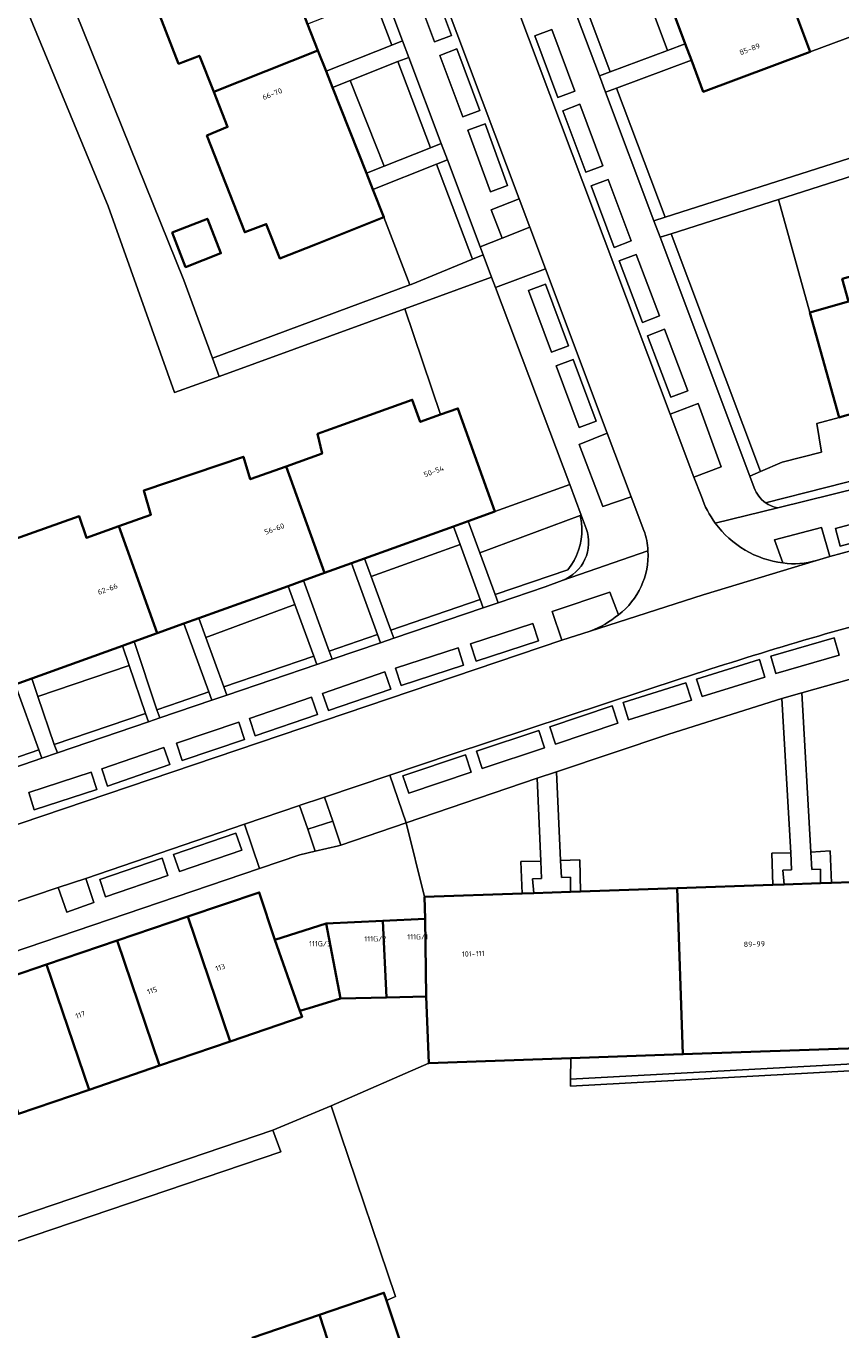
# Model space of a CAD drawing. Header units: metres. Extents: x 197700 to 204338, y 317132 to 325229.
# Tile 671 of 1056: x 202485 to 202540, y 319092 to 319182. Entities that reach past the tile are written whole.
import ezdxf
from ezdxf.enums import TextEntityAlignment as Align

# ---------------------------------------------------------------- set-up
doc = ezdxf.new("R2010")
doc.units = ezdxf.units.M
for name, color, linetype, lineweight in [('B-WE-GR-BEPLANTING_CULTUUR_BODEMBEDEKKER-GV', 90, 'Continuous', 18), ('B-WE-GR-BEPLANTING_CULTUUR_HEESTERS-GV', 90, 'Continuous', 18), ('B-WE-IE-TERREINAFSCHEIDING_KUNSTMATIG_HEKWERK-G', 20, 'IE-TERREINAFSCHEIDING-KUNSTMATIG', 18), ('B-WE-OG-BEBOUWING-GV', 7, 'Continuous', 35), ('B-WE-OG-BEBOUWING-T18', 10, 'Continuous', 18), ('B-WE-OG-TERREIN_CULTUURSCHEIDING-GV', 7, 'Continuous', 18), ('B-WE-OG-TERREIN_ERF-GV', 7, 'Continuous', 18), ('B-WE-VH-VERHARDING_BETONSTRAATSTEEN-GV', 252, 'Continuous', 18), ('B-WE-VH-VERHARDING_GESLOTEN-GV', 252, 'Continuous', 18), ('B-WE-VH-VERHARDING_OPEN-GV', 252, 'Continuous', 18), ('B-WE-VH-VERHARDING_STRAATBAKSTEEN-GV', 252, 'Continuous', 18), ('B-WE-VH-VERHARDING_TEGEL-GV', 252, 'Continuous', 18)]:
    doc.layers.add(name, color=color, linetype=linetype, lineweight=lineweight)
doc.styles.add('NLCS-ISO-M200-T18', font='NLCS-ISO.ttf', dxfattribs={"height": 0.36})
doc.linetypes.add('IE-TERREINAFSCHEIDING-KUNSTMATIG', pattern='A,4,[82,NLCS.SHX,S=0.75,R=90,X=0,Y=0],4,-2', length=10)

msp = doc.modelspace()

# ---------------------------------------------------------------- linework, layer by layer
at = {"layer": 'B-WE-GR-BEPLANTING_CULTUUR_BODEMBEDEKKER-GV'}
for points in [[(202518.422, 319169.743), (202516.494, 319168.994), (202517.248, 319167.053), (202519.155, 319167.797)], [(202528.739, 319155.002), (202530.359, 319150.696), (202532.239, 319151.41), (202530.653, 319155.739)], [(202524.447, 319153.723), (202522.514, 319152.941), (202524.141, 319148.689), (202526.09, 319149.355)], [(202504.957, 319128.769), (202503.446, 319128.262), (202503.399, 319128.246), (202503.953, 319126.619), (202505.665, 319127.163), (202505.101, 319128.818)]]:
    msp.add_lwpolyline(points, close=True, dxfattribs=at)
at = {"layer": 'B-WE-GR-BEPLANTING_CULTUUR_HEESTERS-GV'}
for points in [[(202524.655, 319178.431), (202522.493, 319184.179), (202521.743, 319183.899), (202523.905, 319178.151)], [(202509.231, 319183.781), (202508.487, 319183.487), (202509.707, 319180.248), (202510.451, 319180.542)], [(202510.13, 319179.125), (202512.349, 319173.232), (202513.093, 319173.527), (202510.874, 319179.419)], [(202524.328, 319177.028), (202527.633, 319168.239), (202528.396, 319168.483), (202525.077, 319177.308)], [(202515.957, 319165.921), (202515.751, 319166.468), (202513.516, 319172.403), (202512.772, 319172.109), (202515.217, 319165.615)], [(202528.056, 319167.114), (202534.2, 319150.777), (202534.936, 319151.093), (202528.819, 319167.358)], [(202509.844, 319139.681), (202515.957, 319141.763), (202515.751, 319142.327), (202509.638, 319140.245)], [(202505.426, 319138.81), (202505.632, 319138.247), (202508.93, 319139.37), (202508.724, 319139.933)], [(202498.22, 319136.356), (202498.426, 319135.792), (202504.576, 319137.887), (202504.37, 319138.45)], [(202495.232, 319135.338), (202493.625, 319134.791), (202493.842, 319134.231), (202497.406, 319135.445), (202497.2, 319136.009)], [(202486.622, 319132.406), (202486.847, 319131.848), (202493.064, 319133.966), (202492.858, 319134.53)], [(202482.506, 319130.37), (202485.771, 319131.482), (202485.567, 319132.047), (202482.3, 319130.934)], [(202488.774, 319123.262), (202486.879, 319122.634), (202487.482, 319120.953), (202489.337, 319121.61)], [(202521.93, 319109.531), (202521.922, 319109.04), (202542.285, 319110.166), (202550.114, 319110.599), (202550.099, 319111.056)]]:
    msp.add_lwpolyline(points, close=True, dxfattribs=at)
for points in [[(202536.111, 319148.606), (202543.673, 319150.467), (202543.513, 319151.047), (202535.265, 319148.957)], [(202523.008, 319147.197), (202522.667, 319148.103), (202522.599, 319148.078), (202522.623, 319147.973), (202522.685, 319147.595), (202522.714, 319147.212), (202522.708, 319146.828), (202522.667, 319146.447), (202522.593, 319146.07), (202522.486, 319145.702), (202522.346, 319145.345), (202522.175, 319145.002), (202521.974, 319144.675), (202521.744, 319144.368), (202516.776, 319142.676), (202516.982, 319142.112), (202520.199, 319143.208), (202521.369, 319143.639)], [(202538.753, 319145), (202539.675, 319145.269), (202539.108, 319147.27), (202535.876, 319146.405), (202536.466, 319144.833)], [(202525.216, 319141.287), (202524.632, 319142.838), (202520.667, 319141.514), (202521.329, 319139.544)], [(202521.329, 319139.544), (202523.283, 319140.178)]]:
    msp.add_lwpolyline(points, dxfattribs=at)
for points in [[(202535.265, 319148.957, 0.112538), (202536.111, 319148.606)], [(202521.369, 319143.639, 0.409339), (202523.008, 319147.197)], [(202536.466, 319144.833, 0.103747), (202538.753, 319145)], [(202523.283, 319140.178, 0.078863), (202525.216, 319141.287)]]:
    msp.add_lwpolyline(points, format="xyb", dxfattribs=at)
at = {"layer": 'B-WE-IE-TERREINAFSCHEIDING_KUNSTMATIG_HEKWERK-G'}
for points in [[(202509.167, 319168.482), (202510.93, 319163.849)], [(202513.044, 319154.984), (202510.59, 319162.223)]]:
    msp.add_lwpolyline(points, dxfattribs=at)
at = {"layer": 'B-WE-OG-BEBOUWING-GV'}
for points in [[(202493.002, 319188.475), (202493.895, 319186.222), (202492.516, 319185.697), (202495.127, 319178.983), (202496.547, 319179.533), (202497.524, 319177.07), (202504.655, 319179.89), (202503.943, 319181.691), (202503.502, 319182.807), (202503.152, 319183.693), (202501.192, 319188.648), (202500.751, 319189.764), (202500.144, 319191.299)], [(202535.694, 319178.81), (202538.334, 319179.796), (202537.444, 319182.178), (202538.885, 319182.726), (202536.357, 319189.546), (202534.904, 319188.98), (202534.033, 319191.313), (202526.708, 319188.577), (202527.214, 319187.223), (202527.634, 319186.099), (202529.782, 319180.346), (202530.202, 319179.222), (202531.01, 319177.06)], [(202497.524, 319177.07), (202498.48, 319174.659), (202497.057, 319174.062), (202499.646, 319167.45), (202501.115, 319168.012), (202502.046, 319165.665), (202504.479, 319166.628), (202509.167, 319168.482), (202508.414, 319170.386), (202507.973, 319171.502), (202505.657, 319177.356), (202505.216, 319178.472), (202504.655, 319179.89)], [(202494.677, 319167.436), (202495.601, 319165.075), (202498.021, 319166.023), (202497.097, 319168.383)], [(202552.263, 319158.18), (202550.142, 319165.661), (202547.666, 319164.961), (202547.368, 319166.171), (202545.307, 319165.597), (202540.516, 319164.263), (202540.948, 319162.712), (202538.308, 319161.977), (202540.309, 319154.791), (202540.507, 319154.847), (202542.319, 319155.361), (202543.274, 319155.632), (202549.506, 319157.398), (202550.506, 319157.682)], [(202506.403, 319154.313), (202504.629, 319153.677), (202504.941, 319152.311), (202502.485, 319151.434), (202505.112, 319144.154), (202506.941, 319144.814), (202507.849, 319145.142), (202513.922, 319147.333), (202514.94, 319147.701), (202516.761, 319148.358), (202514.232, 319155.41), (202513.044, 319154.984), (202511.653, 319154.485), (202511.109, 319156.001)], [(202502.485, 319151.434), (202500.029, 319150.557), (202499.561, 319152.103), (202492.744, 319149.788), (202493.234, 319148.13), (202491.028, 319147.343), (202493.668, 319140.025), (202495.492, 319140.683), (202496.503, 319141.048), (202502.614, 319143.253), (202503.675, 319143.636), (202505.112, 319144.154)], [(202491.028, 319147.343), (202488.821, 319146.555), (202488.318, 319148.039), (202481.513, 319145.613), (202482.015, 319144.124), (202479.48, 319143.219), (202482.134, 319135.862), (202483.935, 319136.512), (202485.083, 319136.926), (202491.281, 319139.163), (202492.096, 319139.458), (202493.668, 319140.025)], [(202522.624, 319122.361), (202521.927, 319122.337), (202519.433, 319122.251), (202518.622, 319122.223), (202511.948, 319121.993), (202512, 319120.494), (202512.068, 319115.176), (202512.231, 319110.618), (202521.952, 319110.958), (202529.625, 319111.227), (202529.228, 319122.588)], [(202539.037, 319122.926), (202536.537, 319122.84), (202535.779, 319122.814), (202529.228, 319122.588), (202529.625, 319111.227), (202546.899, 319111.832), (202546.879, 319112.417), (202546.68, 319118.186), (202546.508, 319123.183), (202539.782, 319122.952)], [(202495.757, 319120.643), (202498.652, 319112.108), (202503.572, 319113.794), (202503.427, 319114.198), (202501.712, 319119.048), (202500.64, 319122.299)], [(202498.652, 319112.108), (202495.757, 319120.643), (202490.927, 319119.004), (202493.827, 319110.454)], [(202501.712, 319119.048), (202503.427, 319114.198), (202504.061, 319114.388), (202506.209, 319115.032), (202505.226, 319120.179)], [(202509.347, 319115.109), (202509.103, 319120.359), (202505.226, 319120.179), (202506.209, 319115.032)], [(202512.068, 319115.176), (202512, 319120.494), (202509.103, 319120.359), (202509.347, 319115.109)], [(202486.098, 319117.366), (202489.003, 319108.801), (202493.827, 319110.454), (202490.927, 319119.004)], [(202489.003, 319108.801), (202486.098, 319117.366), (202481.268, 319115.728), (202484.178, 319107.148)], [(202511.883, 319086.7), (202510.316, 319091.448), (202509.344, 319094.391), (202509.17, 319094.919), (202504.758, 319093.404), (202504.802, 319093.271), (202507.399, 319085.22)], [(202504.758, 319093.404), (202500.157, 319091.823), (202500.218, 319091.645), (202502.854, 319083.719), (202507.399, 319085.22), (202504.802, 319093.271)]]:
    msp.add_lwpolyline(points, close=True, dxfattribs=at)
at = {"layer": 'B-WE-OG-TERREIN_CULTUURSCHEIDING-GV'}
for points in [[(202522.493, 319184.179), (202524.655, 319178.431), (202528.565, 319179.891), (202526.415, 319185.644)], [(202508.487, 319183.487), (202503.943, 319181.691), (202504.655, 319179.89), (202505.216, 319178.472), (202509.707, 319180.248)], [(202538.334, 319179.796), (202535.694, 319178.81), (202531.01, 319177.06), (202530.202, 319179.222), (202525.077, 319177.308), (202528.396, 319168.483), (202548.611, 319174.938), (202545.687, 319182.543)], [(202506.866, 319177.834), (202509.182, 319171.98), (202512.349, 319173.232), (202510.13, 319179.125)], [(202512.772, 319172.109), (202508.414, 319170.386), (202509.167, 319168.482), (202510.93, 319163.849), (202511.034, 319163.887), (202515.217, 319165.615)], [(202534.936, 319151.093), (202536.404, 319151.722), (202539.107, 319152.423), (202538.791, 319154.364), (202540.309, 319154.791), (202538.308, 319161.977), (202536.157, 319169.701), (202528.819, 319167.358)], [(202516.532, 319164.394), (202510.59, 319162.223), (202513.044, 319154.984), (202514.232, 319155.41), (202516.761, 319148.358), (202521.876, 319150.202), (202516.806, 319163.667)], [(202514.94, 319147.701), (202515.731, 319145.536), (202522.599, 319148.078), (202522.667, 319148.103), (202521.876, 319150.202), (202516.761, 319148.358)], [(202522.346, 319145.345), (202522.486, 319145.702), (202522.593, 319146.07), (202522.667, 319146.447), (202522.708, 319146.828), (202522.714, 319147.212), (202522.685, 319147.595), (202522.623, 319147.973), (202522.599, 319148.078), (202515.731, 319145.536), (202516.776, 319142.676), (202521.744, 319144.368), (202521.974, 319144.675), (202522.175, 319145.002)], [(202509.638, 319140.245), (202515.751, 319142.327), (202514.373, 319146.098), (202508.299, 319143.909)], [(202505.426, 319138.81), (202508.724, 319139.933), (202506.941, 319144.814), (202505.112, 319144.154), (202503.675, 319143.636)], [(202498.22, 319136.356), (202504.37, 319138.45), (202503.076, 319141.988), (202496.98, 319139.745)], [(202493.625, 319134.791), (202495.232, 319135.338), (202497.2, 319136.009), (202495.492, 319140.683), (202493.668, 319140.025), (202492.096, 319139.458)], [(202539.782, 319122.952), (202546.508, 319123.183), (202548.329, 319123.215), (202547.831, 319137.843), (202547.798, 319138.723), (202546.169, 319138.284), (202542.767, 319137.367), (202537.753, 319135.953), (202538.371, 319125.062), (202539.698, 319125.133)], [(202486.622, 319132.406), (202492.858, 319134.53), (202491.739, 319137.817), (202485.503, 319135.693)], [(202482.3, 319130.934), (202485.567, 319132.047), (202483.935, 319136.512), (202482.134, 319135.862), (202480.689, 319135.341)], [(202536.992, 319125.013), (202536.397, 319135.562), (202528.662, 319133.126), (202520.976, 319130.542), (202521.255, 319124.482), (202522.568, 319124.519), (202522.624, 319122.361), (202529.228, 319122.588), (202535.779, 319122.814), (202535.709, 319124.975)], [(202518.622, 319122.223), (202518.54, 319124.407), (202519.905, 319124.447), (202519.652, 319130.108), (202510.693, 319127.059), (202511.948, 319121.993)]]:
    msp.add_lwpolyline(points, close=True, dxfattribs=at)
for points in [[(202535.265, 319148.957), (202543.513, 319151.047), (202542.319, 319155.361), (202540.507, 319154.847), (202540.309, 319154.791), (202538.791, 319154.364), (202539.107, 319152.423), (202536.404, 319151.722), (202534.936, 319151.093), (202534.2, 319150.777), (202534.505, 319149.966)], [(202538.326, 319087.448), (202555.502, 319095.007), (202560.877, 319081.995), (202593.826, 319096.917), (202599.004, 319084.877), (202629.233, 319098.716), (202625.629, 319104.923), (202606.779, 319096.246), (202601.1, 319108.509), (202594.32, 319108.312), (202581.214, 319110.198), (202577.144, 319109.602), (202565.725, 319107.418), (202550.236, 319105.233), (202542.285, 319110.166), (202521.922, 319109.04), (202521.93, 319109.531), (202521.952, 319110.958), (202512.231, 319110.618), (202505.57, 319107.69), (202506.208, 319105.795), (202509.953, 319094.668), (202509.344, 319094.391), (202510.316, 319091.448)]]:
    msp.add_lwpolyline(points, dxfattribs=at)
msp.add_lwpolyline([(202534.505, 319149.966, 0.156586), (202535.265, 319148.957)], format="xyb", dxfattribs=at)
at = {"layer": 'B-WE-OG-TERREIN_ERF-GV'}
for points in [[(202525.768, 319213.441), (202528.116, 319214.313), (202528.228, 319214.011), (202529.045, 319214.314), (202529.545, 319212.965), (202527.81, 319212.321), (202529.711, 319207.198), (202530.226, 319205.812), (202528.835, 319205.227), (202529.73, 319202.83), (202530.659, 319200.344), (202532.084, 319200.931), (202534.606, 319194.067), (202533.245, 319193.422), (202534.033, 319191.313), (202534.904, 319188.98), (202536.357, 319189.546), (202538.885, 319182.726), (202537.444, 319182.178), (202538.334, 319179.796), (202545.687, 319182.543), (202535.853, 319208.116), (202532.422, 319217.039), (202525.416, 319214.383)], [(202494.677, 319167.436), (202497.097, 319168.383), (202498.021, 319166.023), (202495.601, 319165.075)], [(202471.608, 319112.451), (202476.438, 319114.09), (202481.268, 319115.728), (202486.098, 319117.366), (202490.927, 319119.004), (202495.757, 319120.643), (202500.64, 319122.299), (202501.712, 319119.048), (202505.226, 319120.179), (202509.103, 319120.359), (202512, 319120.494), (202511.948, 319121.993), (202510.693, 319127.059), (202506.218, 319125.536), (202506.053, 319125.48), (202504.466, 319125.113), (202503.407, 319124.868), (202500.663, 319123.936), (202472.212, 319114.271), (202460.504, 319110.294), (202461.191, 319108.787), (202462.222, 319108.371), (202461.949, 319109.175), (202466.779, 319110.813)], [(202484.178, 319107.148), (202479.354, 319105.494), (202474.529, 319103.841), (202469.705, 319102.188), (202464.88, 319100.534), (202463.555, 319104.44), (202462.222, 319108.371), (202461.616, 319108.16), (202463.962, 319100.944), (202463.511, 319100.805), (202465.077, 319096.062), (202465.798, 319093.877), (202501.562, 319106.029), (202505.57, 319107.69), (202512.231, 319110.618), (202512.068, 319115.176), (202509.347, 319115.109), (202506.209, 319115.032), (202504.061, 319114.388), (202503.427, 319114.198), (202503.572, 319113.794), (202498.652, 319112.108), (202493.827, 319110.454), (202489.003, 319108.801)]]:
    msp.add_lwpolyline(points, close=True, dxfattribs=at)
for points in [[(202487.051, 319185.115), (202495.476, 319164.175), (202497.437, 319158.851), (202510.93, 319163.849), (202509.167, 319168.482), (202504.479, 319166.628), (202502.046, 319165.665), (202501.115, 319168.012), (202499.646, 319167.45), (202497.057, 319174.062), (202498.48, 319174.659), (202497.524, 319177.07), (202496.547, 319179.533), (202495.127, 319178.983), (202492.516, 319185.697)], [(202481.513, 319145.613), (202488.318, 319148.039), (202488.821, 319146.555), (202491.028, 319147.343), (202493.234, 319148.13), (202492.744, 319149.788), (202499.561, 319152.103), (202500.029, 319150.557), (202502.485, 319151.434), (202504.941, 319152.311), (202504.629, 319153.677), (202506.403, 319154.313), (202511.109, 319156.001), (202511.653, 319154.485), (202513.044, 319154.984), (202510.59, 319162.223), (202497.902, 319157.587), (202494.84, 319156.501), (202490.314, 319169.233), (202484.89, 319182.345)], [(202554.823, 319175.662), (202536.157, 319169.701), (202538.308, 319161.977), (202540.948, 319162.712)], [(202500.157, 319091.823), (202504.758, 319093.404), (202509.17, 319094.919), (202509.344, 319094.391), (202509.953, 319094.668), (202506.208, 319105.795), (202505.57, 319107.69), (202501.562, 319106.029), (202502.106, 319104.564), (202461.827, 319090.897)]]:
    msp.add_lwpolyline(points, dxfattribs=at)
at = {"layer": 'B-WE-VH-VERHARDING_BETONSTRAATSTEEN-GV'}
msp.add_lwpolyline([(202548.611, 319174.938), (202528.396, 319168.483), (202527.633, 319168.239), (202528.056, 319167.114), (202528.819, 319167.358), (202536.157, 319169.701), (202554.823, 319175.662)], dxfattribs=at)
at = {"layer": 'B-WE-VH-VERHARDING_GESLOTEN-GV'}
msp.add_lwpolyline([(202484.89, 319182.345), (202490.314, 319169.233), (202494.84, 319156.501), (202497.902, 319157.587), (202497.437, 319158.851), (202495.476, 319164.175), (202487.051, 319185.115)], dxfattribs=at)
at = {"layer": 'B-WE-VH-VERHARDING_OPEN-GV'}
for points in [[(202497.902, 319157.587), (202510.59, 319162.223), (202516.532, 319164.394), (202515.957, 319165.921), (202515.217, 319165.615), (202511.034, 319163.887), (202510.93, 319163.849), (202497.437, 319158.851)], [(202536.992, 319125.013), (202535.709, 319124.975), (202535.779, 319122.814), (202536.537, 319122.84), (202536.445, 319123.817), (202537.058, 319123.834)], [(202538.371, 319125.062), (202538.438, 319123.876), (202539.031, 319123.9), (202539.037, 319122.926), (202539.782, 319122.952), (202539.698, 319125.133)]]:
    msp.add_lwpolyline(points, close=True, dxfattribs=at)
at = {"layer": 'B-WE-VH-VERHARDING_STRAATBAKSTEEN-GV'}
for points in [[(202534.505, 319149.966), (202534.2, 319150.777), (202528.056, 319167.114), (202527.633, 319168.239), (202524.328, 319177.028), (202523.905, 319178.151), (202521.743, 319183.899), (202521.321, 319185.022), (202520.117, 319188.224), (202519.694, 319189.347), (202517.452, 319195.31), (202517.029, 319196.433), (202515.92, 319199.382), (202515.498, 319200.505), (202513.193, 319206.633), (202512.771, 319207.756), (202511.363, 319211.501), (202510.94, 319212.625), (202509.425, 319216.654), (202509.002, 319217.779), (202506.777, 319223.695), (202506.354, 319224.819), (202505.777, 319226.353)], [(202498.159, 319223.625), (202498.621, 319222.395), (202500.015, 319218.69), (202500.637, 319217.036), (202518.422, 319169.743), (202519.155, 319167.797), (202520.224, 319164.954), (202524.447, 319153.723), (202526.09, 319149.355), (202526.958, 319147.062)], [(202530.885, 319149.37), (202530.359, 319150.696), (202528.739, 319155.002), (202503.329, 319222.562)], [(202503.329, 319222.562), (202528.739, 319155.002), (202530.653, 319155.739), (202532.239, 319151.41), (202530.359, 319150.696), (202530.885, 319149.37)], [(202526.958, 319147.062), (202526.09, 319149.355), (202524.141, 319148.689), (202522.514, 319152.941), (202524.447, 319153.723), (202520.224, 319164.954), (202516.806, 319163.667), (202521.876, 319150.202), (202522.667, 319148.103)], [(202600.767, 319164.562), (202595.314, 319163.228), (202594.529, 319162.986), (202587.42, 319161.236), (202586.408, 319160.987), (202580.119, 319159.439), (202579.145, 319159.199), (202575.7, 319158.351), (202574.691, 319158.103), (202568.444, 319156.565), (202567.452, 319156.321), (202563.709, 319155.4), (202562.699, 319155.151), (202556.414, 319153.604), (202555.42, 319153.359), (202551.898, 319152.492), (202550.918, 319152.251), (202544.679, 319150.715), (202543.673, 319150.467), (202536.111, 319148.606), (202531.837, 319147.553)], [(202531.837, 319147.553), (202536.111, 319148.606)], [(202522.667, 319148.103), (202523.008, 319147.197)], [(202536.466, 319144.833), (202535.876, 319146.405), (202539.108, 319147.27), (202539.675, 319145.269)], [(202527.229, 319145.663), (202521.369, 319143.639), (202520.199, 319143.208), (202516.982, 319142.112), (202515.957, 319141.763), (202509.844, 319139.681), (202508.93, 319139.37), (202505.632, 319138.247), (202504.576, 319137.887), (202498.426, 319135.792), (202497.406, 319135.445), (202493.842, 319134.231), (202493.064, 319133.966), (202486.847, 319131.848), (202485.771, 319131.482)], [(202521.369, 319143.639), (202527.229, 319145.663)], [(202539.675, 319145.269), (202538.753, 319145), (202531.008, 319142.644), (202523.283, 319140.178), (202521.329, 319139.544), (202469.501, 319122.023), (202471.195, 319117.346), (202486.879, 319122.634)], [(202523.283, 319140.178), (202531.008, 319142.644), (202538.753, 319145)], [(202465.954, 319121.746), (202465.661, 319122.64), (202468.957, 319123.727), (202469.501, 319122.023), (202521.329, 319139.544), (202520.667, 319141.514), (202524.632, 319142.838), (202525.216, 319141.287)], [(202486.879, 319122.634), (202488.774, 319123.262), (202499.635, 319126.963), (202503.399, 319128.246), (202503.446, 319128.262), (202504.957, 319128.769), (202505.101, 319128.818), (202509.58, 319130.329), (202513.838, 319131.765), (202529.506, 319136.927)], [(202529.506, 319136.927), (202513.838, 319131.765), (202509.58, 319130.329), (202510.693, 319127.059), (202519.652, 319130.108), (202520.976, 319130.542), (202528.662, 319133.126), (202536.397, 319135.562), (202537.753, 319135.953), (202542.767, 319137.367)], [(202485.771, 319131.482), (202482.506, 319130.37), (202481.427, 319130.003), (202475.424, 319127.958), (202474.415, 319127.614), (202465.058, 319124.428), (202462.32, 319123.53)]]:
    msp.add_lwpolyline(points, dxfattribs=at)
for points in [[(202518.422, 319169.743), (202500.637, 319217.036), (202498.905, 319216.389), (202498.26, 319217.995), (202496.595, 319217.337), (202497.563, 319214.767), (202497.986, 319213.644), (202500.214, 319207.726), (202500.637, 319206.603), (202501.841, 319203.407), (202502.263, 319202.284), (202504.52, 319196.291), (202504.943, 319195.167), (202506.171, 319191.907), (202506.594, 319190.784), (202508.808, 319184.905), (202509.231, 319183.781), (202510.451, 319180.542), (202510.874, 319179.419), (202513.093, 319173.527), (202513.516, 319172.403), (202515.751, 319166.468), (202517.248, 319167.053), (202516.494, 319168.994)], [(202529.782, 319180.346), (202527.634, 319186.099), (202526.415, 319185.644), (202528.565, 319179.891)], [(202511.05, 319184.691), (202512.618, 319180.474), (202513.788, 319180.909), (202512.22, 319185.126)], [(202511.05, 319184.691), (202512.22, 319185.126), (202513.788, 319180.909), (202512.618, 319180.474)], [(202522.239, 319177.108), (202521.07, 319176.671), (202519.494, 319180.885), (202520.664, 319181.322)], [(202522.239, 319177.108), (202520.664, 319181.322), (202519.494, 319180.885), (202521.07, 319176.671)], [(202505.216, 319178.472), (202505.657, 319177.356), (202506.866, 319177.834), (202510.13, 319179.125), (202510.874, 319179.419), (202510.451, 319180.542), (202509.707, 319180.248)], [(202528.565, 319179.891), (202524.655, 319178.431), (202523.905, 319178.151), (202524.328, 319177.028), (202525.077, 319177.308), (202530.202, 319179.222), (202529.782, 319180.346)], [(202512.983, 319179.553), (202514.572, 319175.344), (202515.74, 319175.785), (202514.151, 319179.994)], [(202512.983, 319179.553), (202514.151, 319179.994), (202515.74, 319175.785), (202514.572, 319175.344)], [(202509.182, 319171.98), (202506.866, 319177.834), (202505.657, 319177.356), (202507.973, 319171.502)], [(202524.152, 319171.994), (202522.983, 319171.556), (202521.405, 319175.77), (202522.574, 319176.208)], [(202524.152, 319171.994), (202522.574, 319176.208), (202521.405, 319175.77), (202522.983, 319171.556)], [(202514.918, 319174.447), (202516.092, 319174.873), (202517.629, 319170.644), (202516.455, 319170.218)], [(202514.918, 319174.447), (202516.455, 319170.218), (202517.629, 319170.644), (202516.092, 319174.873)], [(202512.772, 319172.109), (202513.516, 319172.403), (202513.093, 319173.527), (202512.349, 319173.232), (202509.182, 319171.98), (202507.973, 319171.502), (202508.414, 319170.386)], [(202526.092, 319166.857), (202524.924, 319166.416), (202523.334, 319170.624), (202524.502, 319171.066)], [(202526.092, 319166.857), (202524.502, 319171.066), (202523.334, 319170.624), (202524.924, 319166.416)], [(202515.957, 319165.921), (202516.532, 319164.394), (202516.806, 319163.667), (202520.224, 319164.954), (202519.155, 319167.797), (202517.248, 319167.053), (202515.751, 319166.468)], [(202528.02, 319161.733), (202526.852, 319161.293), (202525.265, 319165.503), (202526.433, 319165.943)], [(202528.02, 319161.733), (202526.433, 319165.943), (202525.265, 319165.503), (202526.852, 319161.293)], [(202519.051, 319163.463), (202520.631, 319159.251), (202521.801, 319159.69), (202520.22, 319163.902)], [(202519.051, 319163.463), (202520.22, 319163.902), (202521.801, 319159.69), (202520.631, 319159.251)], [(202529.965, 319156.614), (202528.798, 319156.17), (202527.2, 319160.376), (202528.367, 319160.819)], [(202529.965, 319156.614), (202528.367, 319160.819), (202527.2, 319160.376), (202528.798, 319156.17)], [(202520.948, 319158.321), (202522.515, 319154.103), (202523.685, 319154.538), (202522.119, 319158.756)], [(202520.948, 319158.321), (202522.119, 319158.756), (202523.685, 319154.538), (202522.515, 319154.103)], [(202544.392, 319148.355), (202544.717, 319147.149), (202540.373, 319145.978), (202540.048, 319147.184)], [(202544.392, 319148.355), (202540.048, 319147.184), (202540.373, 319145.978), (202544.717, 319147.149)], [(202514.373, 319146.098), (202513.922, 319147.333), (202507.849, 319145.142), (202508.299, 319143.909)], [(202515.731, 319145.536), (202514.94, 319147.701), (202513.922, 319147.333), (202514.373, 319146.098), (202515.751, 319142.327), (202515.957, 319141.763), (202516.982, 319142.112), (202516.776, 319142.676)], [(202508.93, 319139.37), (202509.844, 319139.681), (202509.638, 319140.245), (202508.299, 319143.909), (202507.849, 319145.142), (202506.941, 319144.814), (202508.724, 319139.933)], [(202502.614, 319143.253), (202496.503, 319141.048), (202496.98, 319139.745), (202503.076, 319141.988)], [(202505.632, 319138.247), (202505.426, 319138.81), (202503.675, 319143.636), (202502.614, 319143.253), (202503.076, 319141.988), (202504.37, 319138.45), (202504.576, 319137.887)], [(202498.426, 319135.792), (202498.22, 319136.356), (202496.98, 319139.745), (202496.503, 319141.048), (202495.492, 319140.683), (202497.2, 319136.009), (202497.406, 319135.445)], [(202519.353, 319140.704), (202519.744, 319139.518), (202515.471, 319138.11), (202515.08, 319139.296)], [(202519.353, 319140.704), (202515.08, 319139.296), (202515.471, 319138.11), (202519.744, 319139.518)], [(202493.064, 319133.966), (202493.842, 319134.231), (202493.625, 319134.791), (202492.096, 319139.458), (202491.281, 319139.163), (202491.739, 319137.817), (202492.858, 319134.53)], [(202535.986, 319137.268), (202535.639, 319138.467), (202539.961, 319139.718), (202540.308, 319138.519)], [(202535.986, 319137.268), (202540.308, 319138.519), (202539.961, 319139.718), (202535.639, 319138.467)], [(202491.281, 319139.163), (202485.083, 319136.926), (202485.503, 319135.693), (202491.739, 319137.817)], [(202514.237, 319139.028), (202509.955, 319137.647), (202510.338, 319136.459), (202514.62, 319137.84)], [(202514.237, 319139.028), (202514.62, 319137.84), (202510.338, 319136.459), (202509.955, 319137.647)], [(202530.927, 319135.7), (202530.559, 319136.893), (202534.857, 319138.222), (202535.226, 319137.029)], [(202530.927, 319135.7), (202535.226, 319137.029), (202534.857, 319138.222), (202530.559, 319136.893)], [(202486.847, 319131.848), (202486.622, 319132.406), (202485.503, 319135.693), (202485.083, 319136.926), (202483.935, 319136.512), (202485.567, 319132.047), (202485.771, 319131.482)], [(202509.227, 319137.39), (202504.978, 319135.911), (202505.388, 319134.732), (202509.637, 319136.211)], [(202509.227, 319137.39), (202509.637, 319136.211), (202505.388, 319134.732), (202504.978, 319135.911)], [(202525.908, 319134.101), (202525.534, 319135.292), (202529.826, 319136.641), (202530.2, 319135.45)], [(202525.908, 319134.101), (202530.2, 319135.45), (202529.826, 319136.641), (202525.534, 319135.292)], [(202504.224, 319135.65), (202499.964, 319134.202), (202500.366, 319133.02), (202504.626, 319134.468)], [(202504.224, 319135.65), (202504.626, 319134.468), (202500.366, 319133.02), (202499.964, 319134.202)], [(202520.914, 319132.446), (202525.178, 319133.879), (202524.781, 319135.062), (202520.516, 319133.629)], [(202520.914, 319132.446), (202520.516, 319133.629), (202524.781, 319135.062), (202525.178, 319133.879)], [(202499.237, 319133.936), (202499.633, 319132.752), (202495.367, 319131.325), (202494.97, 319132.509)], [(202499.237, 319133.936), (202494.97, 319132.509), (202495.367, 319131.325), (202499.633, 319132.752)], [(202515.886, 319130.784), (202520.159, 319132.193), (202519.768, 319133.379), (202515.495, 319131.97)], [(202515.886, 319130.784), (202515.495, 319131.97), (202519.768, 319133.379), (202520.159, 319132.193)], [(202494.111, 319132.222), (202489.862, 319130.743), (202490.272, 319129.564), (202494.521, 319131.043)], [(202494.111, 319132.222), (202494.521, 319131.043), (202490.272, 319129.564), (202489.862, 319130.743)], [(202510.869, 319129.094), (202515.135, 319130.523), (202514.738, 319131.707), (202510.472, 319130.278)], [(202510.869, 319129.094), (202510.472, 319130.278), (202514.738, 319131.707), (202515.135, 319130.523)], [(202489.152, 319130.52), (202484.869, 319129.143), (202485.251, 319127.954), (202489.534, 319129.331)], [(202489.152, 319130.52), (202489.534, 319129.331), (202485.251, 319127.954), (202484.869, 319129.143)], [(202506.218, 319125.536), (202510.693, 319127.059), (202509.58, 319130.329), (202505.101, 319128.818), (202505.665, 319127.163)], [(202499.635, 319126.963), (202500.663, 319123.936), (202503.407, 319124.868), (202504.466, 319125.113), (202503.953, 319126.619), (202503.399, 319128.246)], [(202486.879, 319122.634), (202471.195, 319117.346), (202471.323, 319116.96), (202473.268, 319117.613), (202473.665, 319116.429), (202471.715, 319115.775), (202472.212, 319114.271), (202500.663, 319123.936), (202499.635, 319126.963), (202488.774, 319123.262), (202489.337, 319121.61), (202487.482, 319120.953)], [(202504.466, 319125.113), (202506.053, 319125.48), (202506.218, 319125.536), (202505.665, 319127.163), (202503.953, 319126.619)], [(202495.183, 319123.721), (202499.439, 319125.18), (202499.034, 319126.361), (202494.778, 319124.902)], [(202495.183, 319123.721), (202494.778, 319124.902), (202499.034, 319126.361), (202499.439, 319125.18)], [(202490.132, 319122.004), (202494.392, 319123.45), (202493.991, 319124.632), (202489.731, 319123.186)], [(202490.132, 319122.004), (202489.731, 319123.186), (202493.991, 319124.632), (202494.392, 319123.45)]]:
    msp.add_lwpolyline(points, close=True, dxfattribs=at)
for points in [[(202566.537, 319152.354, 0.004121), (202539.675, 319145.269)], [(202539.675, 319145.269, -0.004121), (202566.537, 319152.354)], [(202535.265, 319148.957, -0.156586), (202534.505, 319149.966)], [(202531.837, 319147.553, -0.076107), (202530.885, 319149.37)], [(202530.885, 319149.37, 0.076107), (202531.837, 319147.553)], [(202536.111, 319148.606, -0.112538), (202535.265, 319148.957)], [(202536.466, 319144.833, -0.205623), (202531.837, 319147.553)], [(202531.837, 319147.553, 0.205623), (202536.466, 319144.833)], [(202523.008, 319147.197, -0.409339), (202521.369, 319143.639)], [(202526.958, 319147.062, -0.069363), (202527.229, 319145.663)], [(202527.229, 319145.663, 0.069363), (202526.958, 319147.062)], [(202527.229, 319145.663, -0.247093), (202525.216, 319141.287)], [(202525.216, 319141.287, 0.247093), (202527.229, 319145.663)], [(202538.753, 319145, -0.103747), (202536.466, 319144.833)], [(202525.216, 319141.287, -0.078863), (202523.283, 319140.178)], [(202529.506, 319136.927, -0.015106), (202545.36, 319141.625)], [(202545.36, 319141.625, 0.015106), (202529.506, 319136.927)]]:
    msp.add_lwpolyline(points, format="xyb", dxfattribs=at)
at = {"layer": 'B-WE-VH-VERHARDING_TEGEL-GV'}
for points in [[(202536.397, 319135.562), (202536.992, 319125.013), (202537.058, 319123.834), (202536.445, 319123.817), (202536.537, 319122.84), (202539.037, 319122.926), (202539.031, 319123.9), (202538.438, 319123.876), (202538.371, 319125.062), (202537.753, 319135.953)], [(202519.433, 319122.251), (202521.927, 319122.337), (202521.923, 319123.338), (202521.309, 319123.309), (202521.255, 319124.482), (202520.976, 319130.542), (202519.652, 319130.108), (202519.905, 319124.447), (202519.958, 319123.253), (202519.339, 319123.234)], [(202518.622, 319122.223), (202519.433, 319122.251), (202519.339, 319123.234), (202519.958, 319123.253), (202519.905, 319124.447), (202518.54, 319124.407)], [(202521.927, 319122.337), (202522.624, 319122.361), (202522.568, 319124.519), (202521.255, 319124.482), (202521.309, 319123.309), (202521.923, 319123.338)], [(202460.371, 319090.404), (202460.556, 319089.83), (202462.015, 319090.321), (202461.827, 319090.897), (202502.106, 319104.564), (202501.562, 319106.029), (202465.798, 319093.877), (202464.298, 319093.367), (202438.871, 319084.727), (202424.068, 319080.019), (202424.69, 319078.321), (202439.084, 319083.196)]]:
    msp.add_lwpolyline(points, close=True, dxfattribs=at)
msp.add_lwpolyline([(202546.899, 319111.832), (202529.625, 319111.227), (202521.952, 319110.958), (202521.93, 319109.531), (202550.099, 319111.056)], dxfattribs=at)

# ---------------------------------------------------------------- texts
at = {"layer": 'B-WE-OG-BEBOUWING-T18', "style": 'NLCS-ISO-M200-T18'}
for s, rotation, p in [('85-89', 20.4, (202534.188, 319179.984)), ('66-70', 21.5, (202501.53, 319176.915)), ('50-54', 19.8, (202512.579, 319151.102)), ('56-60', 19.8, (202501.673, 319147.166)), ('62-66', 19.8, (202490.272, 319143.052)), ('89-99', 1.9, (202534.509, 319118.768)), ('101-111', 1.9, (202515.273, 319118.105)), ('113', 18.7, (202497.978, 319117.172)), ('115', 18.7, (202493.314, 319115.59)), ('117', 18.7, (202488.406, 319113.925))]:
    msp.add_text(s, height=0.36, rotation=rotation, dxfattribs=at).set_placement(p, align=Align.MIDDLE)
for s, p in [('111G/3', (202504.804, 319118.794)), ('111G/2', (202508.58, 319119.124)), ('111G/1', (202511.477, 319119.259))]:
    msp.add_text(s, height=0.36, dxfattribs=at).set_placement(p, align=Align.MIDDLE)

doc.saveas('drawing.dxf')
